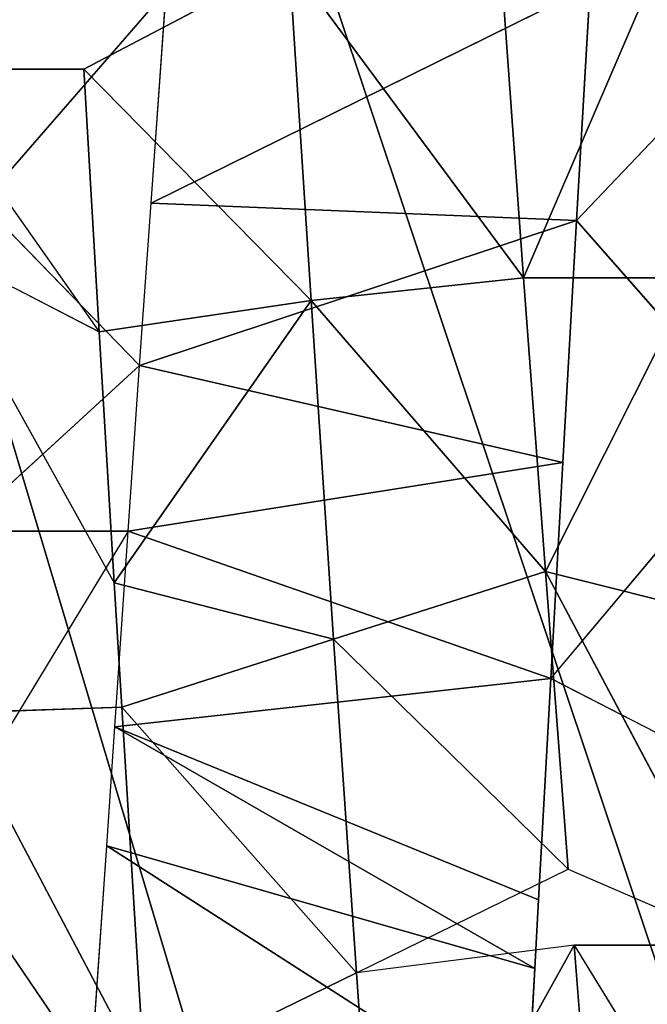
# Model space of a CAD drawing. Extents: x 0 to 40, y 0 to 81.9.
# Tile 229 of 623: x 5.556 to 5.88, y 74.365 to 74.874. Entities that reach past the tile are written whole.
import ezdxf

# ---------------------------------------------------------------- set-up
doc = ezdxf.new("R2010")
doc.units = 0
doc.header["$LTSCALE"] = 25.4
doc.layers.get('0').update_dxf_attribs({"color": 13, "linetype": 'CONTINUOUS'})

# ---------------------------------------------------------------- blocks, each defined once
blk = doc.blocks.new('ICE-TUBE-LED-S-8118_STL')
at = {"color": 0}
for p, q in [((75.167, 16.60408, 47.94975), (75.03142, 16.5086, 47.94284)), ((75.167, 16.60408, 47.94975), (75.16699, 16.51658, 47.94975)), ((75.07788, 16.59885, 47.94628), (74.90179, 16.50085, 47.92732)), ((75.07788, 16.59885, 47.94628), (75.03142, 16.5086, 47.94284)), ((74.76581, 16.59223, 44.48959), (74.64893, 16.51281, 44.52808)), ((74.9284, 16.49368, 44.45225), (74.76581, 16.59223, 44.48959)), ((74.83451, 16.58428, 47.91576), (74.64664, 16.48522, 47.87033)), ((74.83451, 16.58428, 47.91576), (74.83748, 16.49696, 47.91632)), ((75.014, 16.48774, 44.43974), (74.9284, 16.58118, 44.45225)), ((74.9284, 16.49368, 44.45225), (74.9284, 16.58118, 44.45225)), ((75.014, 16.48774, 44.43974), (75.09785, 16.56933, 44.4321)), ((75.09785, 16.56933, 44.4321), (75.20761, 16.47398, 44.42891)), ((75.03142, 16.5086, 47.94284), (75.16699, 16.51658, 47.94975)), ((75.03142, 16.5086, 47.94284), (75.16699, 16.51658, 47.94975)), ((75.16699, 16.51658, 47.94975), (75.04763, 16.39923, 47.7541)), ((75.16699, 16.51658, 47.94975), (75.04763, 16.39923, 47.7541)), ((75.16699, 16.51658, 47.94975), (75.22285, 16.4106, 47.76039)), ((74.64893, 16.51281, 44.52808), (74.76581, 16.50473, 44.48959)), ((74.62657, 16.28788, 44.1357), (74.76581, 16.50473, 44.48959)), ((74.62657, 16.28788, 44.1357), (74.76581, 16.50473, 44.48959)), ((74.70245, 16.28376, 44.1141), (74.76581, 16.50473, 44.48959)), ((74.70245, 16.28376, 44.1141), (74.76581, 16.50473, 44.48959)), ((74.76581, 16.50473, 44.48959), (74.82735, 16.50059, 44.47331)), ((74.90179, 16.50085, 47.92732), (75.03142, 16.5086, 47.94284)), ((74.90179, 16.50085, 47.92732), (75.03142, 16.5086, 47.94284)), ((75.04763, 16.39923, 47.7541), (75.03142, 16.5086, 47.94284)), ((75.04763, 16.39923, 47.7541), (75.03142, 16.5086, 47.94284)), ((74.82735, 16.50059, 44.47331), (74.70245, 16.28376, 44.1141)), ((74.82735, 16.50059, 44.47331), (74.70245, 16.28376, 44.1141)), ((74.73789, 16.28184, 44.10514), (74.82735, 16.50059, 44.47331)), ((74.73789, 16.28184, 44.10514), (74.82735, 16.50059, 44.47331)), ((74.85234, 16.27554, 44.08094), (74.82735, 16.50059, 44.47331)), ((74.82735, 16.50059, 44.47331), (74.9284, 16.49368, 44.45225)), ((74.85234, 16.27554, 44.08094), (74.82735, 16.50059, 44.47331)), ((74.83748, 16.49696, 47.91632), (74.90179, 16.50085, 47.92732)), ((74.87254, 16.38759, 47.73015), (74.90179, 16.50085, 47.92732)), ((74.87254, 16.38759, 47.73015), (74.90179, 16.50085, 47.92732)), ((75.04763, 16.39923, 47.7541), (74.90179, 16.50085, 47.92732)), ((75.04763, 16.39923, 47.7541), (74.90179, 16.50085, 47.92732)), ((74.64664, 16.48522, 47.87033), (74.83748, 16.49696, 47.91632)), ((74.64664, 16.48522, 47.87033), (74.83748, 16.49696, 47.91632)), ((74.70023, 16.37584, 47.68863), (74.83748, 16.49696, 47.91632)), ((74.70023, 16.37584, 47.68863), (74.83748, 16.49696, 47.91632)), ((74.87254, 16.38759, 47.73015), (74.83748, 16.49696, 47.91632)), ((74.87254, 16.38759, 47.73015), (74.83748, 16.49696, 47.91632)), ((74.85234, 16.27554, 44.08094), (74.9284, 16.49368, 44.45225)), ((74.85234, 16.27554, 44.08094), (74.9284, 16.49368, 44.45225)), ((74.96387, 16.26931, 44.06415), (74.9284, 16.49368, 44.45225)), ((74.9284, 16.49368, 44.45225), (75.014, 16.48774, 44.43974)), ((74.96387, 16.26931, 44.06415), (74.9284, 16.49368, 44.45225)), ((74.70023, 16.37584, 47.68863), (74.64664, 16.48522, 47.87033)), ((74.70023, 16.37584, 47.68863), (74.64664, 16.48522, 47.87033)), ((75.014, 16.48774, 44.43974), (74.96387, 16.26931, 44.06415)), ((75.014, 16.48774, 44.43974), (74.96387, 16.26931, 44.06415)), ((75.08893, 16.26221, 44.05307), (75.014, 16.48774, 44.43974)), ((75.014, 16.48774, 44.43974), (75.09785, 16.48183, 44.4321)), ((75.08893, 16.26221, 44.05307), (75.014, 16.48774, 44.43974)), ((75.08893, 16.26221, 44.05307), (75.09785, 16.48183, 44.4321)), ((75.08893, 16.26221, 44.05307), (75.09785, 16.48183, 44.4321)), ((75.20985, 16.25523, 44.05003), (75.09785, 16.48183, 44.4321)), ((75.09785, 16.48183, 44.4321), (75.20761, 16.47398, 44.42891)), ((75.20985, 16.25523, 44.05003), (75.09785, 16.48183, 44.4321)), ((75.04763, 16.39923, 47.7541), (75.22285, 16.4106, 47.76039)), ((75.04763, 16.39923, 47.7541), (75.22285, 16.4106, 47.76039)), ((75.22285, 16.4106, 47.76039), (75.05927, 16.28952, 47.56495)), ((75.22285, 16.4106, 47.76039), (75.05927, 16.28952, 47.56495)), ((75.04763, 16.39923, 47.7541), (74.87254, 16.38759, 47.73015)), ((75.04763, 16.39923, 47.7541), (74.87254, 16.38759, 47.73015)), ((74.90759, 16.27821, 47.54398), (75.04763, 16.39923, 47.7541)), ((74.90759, 16.27821, 47.54398), (75.04763, 16.39923, 47.7541)), ((75.04763, 16.39923, 47.7541), (75.05927, 16.28952, 47.56495)), ((75.04763, 16.39923, 47.7541), (75.05927, 16.28952, 47.56495)), ((74.87254, 16.38759, 47.73015), (74.70023, 16.37584, 47.68863)), ((74.87254, 16.38759, 47.73015), (74.70023, 16.37584, 47.68863)), ((74.75383, 16.26647, 47.50692), (74.87254, 16.38759, 47.73015)), ((74.75383, 16.26647, 47.50692), (74.87254, 16.38759, 47.73015)), ((74.87254, 16.38759, 47.73015), (74.90759, 16.27821, 47.54398)), ((74.87254, 16.38759, 47.73015), (74.90759, 16.27821, 47.54398)), ((74.70023, 16.37584, 47.68863), (74.53333, 16.36417, 47.63013)), ((74.70023, 16.37584, 47.68863), (74.53333, 16.36417, 47.63013)), ((74.70023, 16.37584, 47.68863), (74.75383, 16.26647, 47.50692)), ((74.71461, 16.26342, 47.4948), (74.70023, 16.37584, 47.68863)), ((75.23358, 16.30218, 47.57072), (75.05927, 16.28952, 47.56495)), ((75.23358, 16.30218, 47.57072), (75.05927, 16.28952, 47.56495)), ((74.62657, 16.28788, 44.1357), (74.70245, 16.28376, 44.1141)), ((75.05927, 16.28952, 47.56495), (74.90759, 16.27821, 47.54398)), ((75.05927, 16.28952, 47.56495), (74.90759, 16.27821, 47.54398)), ((75.05927, 16.28952, 47.56495), (75.05927, 16.20202, 47.56495)), ((75.05927, 16.28952, 47.56495), (75.05927, 16.20202, 47.56495)), ((74.70245, 16.28376, 44.1141), (74.73789, 16.28184, 44.10514)), ((74.73789, 16.28184, 44.10514), (74.85234, 16.27554, 44.08094)), ((74.90759, 16.27821, 47.54398), (74.71461, 16.17592, 47.4948)), ((74.90759, 16.27821, 47.54398), (74.71461, 16.17592, 47.4948)), ((74.90759, 16.27821, 47.54398), (74.75383, 16.26647, 47.50692)), ((74.90759, 16.27821, 47.54398), (74.75383, 16.26647, 47.50692)), ((74.85234, 16.27554, 44.08094), (74.80865, 16.19046, 44.08933)), ((74.85234, 16.27554, 44.08094), (74.96387, 16.18181, 44.06415)), ((74.85234, 16.27554, 44.08094), (74.96387, 16.26931, 44.06415)), ((74.90759, 16.27821, 47.54398), (74.88519, 16.18902, 47.53959)), ((74.90759, 16.27821, 47.54398), (74.88519, 16.18902, 47.53959)), ((74.90759, 16.27821, 47.54398), (75.05927, 16.20202, 47.56495)), ((74.90759, 16.27821, 47.54398), (75.05927, 16.20202, 47.56495)), ((74.75383, 16.26647, 47.50692), (74.71461, 16.17592, 47.4948)), ((74.96387, 16.26931, 44.06415), (75.08893, 16.26221, 44.05307)), ((74.71461, 16.26342, 47.4948), (74.55077, 16.16298, 47.43146)), ((74.71461, 16.26342, 47.4948), (74.60489, 16.2548, 47.45473)), ((74.71461, 16.26342, 47.4948), (74.71461, 16.17592, 47.4948)), ((75.08893, 16.26221, 44.05307), (74.99516, 16.18004, 44.06061)), ((75.08893, 16.26221, 44.05307), (75.18683, 16.16907, 44.05003)), ((75.08893, 16.26221, 44.05307), (75.20985, 16.25523, 44.05003))]:
    blk.add_line(p, q, dxfattribs=at)
mesh = blk.add_polyface(dxfattribs=at)
corners = [(81.99833, 18.65613, 0), (32.39832, 18.53461, 0), (32.39832, 18.65613, 0), (33.41051, 17.76106, 0), (34.4478, 16.85461, 0), (35.42089, 15.87956, 0), (36.32527, 14.84046, 0), (37.15673, 13.74214, 0), (37.91139, 12.58971, 0), (38.58575, 11.38851, 0), (39.17668, 10.14416, 0), (39.68142, 8.86242, 0), (40.09764, 7.54925, 0), (40.42338, 6.21078, 0), (40.65715, 4.85321, 0), (40.79784, 3.48288, 0), (40.84481, 2.10613, 0), (81.99833, -14.44387, 0), (33.41051, -13.5488, 0), (32.39832, -14.44387, 0), (32.39832, -14.32234, 0), (34.4478, -12.64234, 0), (35.42089, -11.6673, 0), (36.32527, -10.6282, 0), (37.15673, -9.52987, 0), (37.91139, -8.37744, 0), (38.58575, -7.17625, 0), (39.17668, -5.93189, 0), (39.68142, -4.65015, 0), (40.09764, -3.33699, 0), (40.42338, -1.99851, 0), (40.65715, -0.64095, 0), (40.79784, 0.72939, 0)]
mesh.append_faces([[corners[k] for k in face] for face in [(0, 1, 2), (18, 19, 20)]], dxfattribs={"vtx0": -1, "color": 0})
mesh.append_faces([[corners[k] for k in face] for face in [(1, 0, 3), (3, 0, 4), (4, 0, 5), (5, 0, 6), (6, 0, 7), (7, 0, 8), (8, 0, 9), (9, 0, 10), (10, 0, 11), (11, 0, 12), (12, 0, 13), (13, 0, 14), (14, 0, 15), (15, 0, 16), (19, 18, 17)]], dxfattribs={"vtx0": -1, "vtx1": -1, "color": 0})
mesh.append_faces([[corners[k] for k in face] for face in [(16, 0, 17), (17, 18, 21), (17, 21, 22), (17, 22, 23), (17, 23, 24), (17, 24, 25), (17, 25, 26), (17, 26, 27), (17, 27, 28), (17, 28, 29), (17, 29, 30), (17, 30, 31), (17, 31, 32), (17, 32, 16)]], dxfattribs={"vtx0": -1, "vtx2": -1, "color": 0})
mesh = blk.add_polyface(dxfattribs=at)
corners = [(81.99833, -14.44387, 92), (32.39832, -14.32234, 92), (32.39832, -14.44387, 92), (33.41051, -13.5488, 92), (34.4478, -12.64234, 92), (35.42089, -11.6673, 92), (36.32527, -10.6282, 92), (37.15673, -9.52987, 92), (37.91139, -8.37744, 92), (38.58575, -7.17625, 92), (39.17668, -5.93189, 92), (39.68142, -4.65015, 92), (40.09764, -3.33699, 92), (40.42338, -1.99851, 92), (40.65715, -0.64095, 92), (40.79784, 0.72939, 92), (40.84481, 2.10613, 92), (33.41051, 17.76106, 92), (32.39832, 18.65613, 92), (32.39832, 18.53461, 92), (81.99833, 18.65613, 92), (34.4478, 16.85461, 92), (35.42089, 15.87956, 92), (36.32527, 14.84046, 92), (37.15673, 13.74214, 92), (37.91139, 12.58971, 92), (38.58575, 11.38851, 92), (39.17668, 10.14416, 92), (39.68142, 8.86242, 92), (40.09764, 7.54925, 92), (40.42338, 6.21078, 92), (40.65715, 4.85321, 92), (40.79784, 3.48288, 92)]
mesh.append_faces([[corners[k] for k in face] for face in [(0, 1, 2), (17, 18, 19)]], dxfattribs={"vtx0": -1, "color": 0})
mesh.append_faces([[corners[k] for k in face] for face in [(1, 0, 3), (3, 0, 4), (4, 0, 5), (5, 0, 6), (6, 0, 7), (7, 0, 8), (8, 0, 9), (9, 0, 10), (10, 0, 11), (11, 0, 12), (12, 0, 13), (13, 0, 14), (14, 0, 15), (15, 0, 16), (18, 17, 20), (20, 16, 0)]], dxfattribs={"vtx0": -1, "vtx1": -1, "color": 0})
mesh.append_faces([[corners[k] for k in face] for face in [(20, 17, 21), (20, 21, 22), (20, 22, 23), (20, 23, 24), (20, 24, 25), (20, 25, 26), (20, 26, 27), (20, 27, 28), (20, 28, 29), (20, 29, 30), (20, 30, 31), (20, 31, 32), (20, 32, 16)]], dxfattribs={"vtx0": -1, "vtx2": -1, "color": 0})
mesh = blk.add_polyface(dxfattribs=at)
corners = [(82.19833, -12.64387, 2), (64.19833, 16.85613, 2), (64.19833, -12.64387, 2), (82.19833, 16.85613, 2)]
mesh.append_faces([[corners[k] for k in face] for face in [(0, 1, 2), (1, 0, 3)]], dxfattribs={"vtx0": -1, "color": 0})
mesh = blk.add_polyface(dxfattribs=at)
corners = [(64.19833, 16.85613, 90), (82.19833, -12.64387, 90), (64.19833, -12.64387, 90), (82.19833, 16.85613, 90)]
mesh.append_faces([[corners[k] for k in face] for face in [(0, 1, 2), (1, 0, 3)]], dxfattribs={"vtx0": -1, "color": 0})
mesh = blk.add_polyface(dxfattribs=at)
corners = [(74.9284, 16.58118, 44.45225), (74.76581, 16.59223, 44.48959), (74.76581, 16.67973, 44.48959), (74.9284, 16.49368, 44.45225)]
mesh.append_faces([[corners[k] for k in face] for face in [(0, 1, 2), (1, 0, 3)]], dxfattribs={"vtx0": -1, "color": 0})
mesh = blk.add_polyface(dxfattribs=at)
corners = [(74.76581, 16.59223, 44.48959), (74.64893, 16.51281, 44.52808), (74.60817, 16.60326, 44.54394)]
mesh.append_faces([[corners[k] for k in face] for face in [(0, 1, 2)]], dxfattribs={"color": 0})
mesh = blk.add_polyface(dxfattribs=at)
corners = [(75.167, 16.60408, 47.94975), (75.03142, 16.5086, 47.94284), (75.16699, 16.51658, 47.94975)]
mesh.append_faces([[corners[k] for k in face] for face in [(0, 1, 2)]], dxfattribs={"color": 0})
mesh = blk.add_polyface(dxfattribs=at)
corners = [(75.07788, 16.59885, 47.94628), (74.90179, 16.50085, 47.92732), (75.03142, 16.5086, 47.94284)]
mesh.append_faces([[corners[k] for k in face] for face in [(0, 1, 2)]], dxfattribs={"color": 0})
mesh = blk.add_polyface(dxfattribs=at)
corners = [(74.83748, 16.49696, 47.91632), (74.83451, 16.58428, 47.91576), (74.64664, 16.48522, 47.87033)]
mesh.append_faces([[corners[k] for k in face] for face in [(0, 1, 2)]], dxfattribs={"color": 0})
mesh = blk.add_polyface(dxfattribs=at)
corners = [(75.09785, 16.56933, 44.4321), (75.014, 16.48774, 44.43974), (74.9284, 16.58118, 44.45225)]
mesh.append_faces([[corners[k] for k in face] for face in [(0, 1, 2)]], dxfattribs={"color": 0})
mesh = blk.add_polyface(dxfattribs=at)
corners = [(75.27141, 16.55685, 44.43059), (75.20761, 16.47398, 44.42891), (75.09785, 16.56933, 44.4321)]
mesh.append_faces([[corners[k] for k in face] for face in [(0, 1, 2)]], dxfattribs={"color": 0})
mesh = blk.add_polyface(dxfattribs=at)
corners = [(75.16699, 16.51658, 47.94975), (75.03142, 16.5086, 47.94284), (75.04763, 16.39923, 47.7541)]
mesh.append_faces([[corners[k] for k in face] for face in [(0, 1, 2)]], dxfattribs={"color": 0})
mesh = blk.add_polyface(dxfattribs=at)
corners = [(75.16699, 16.51658, 47.94975), (75.04763, 16.39923, 47.7541), (75.22285, 16.4106, 47.76039)]
mesh.append_faces([[corners[k] for k in face] for face in [(0, 1, 2)]], dxfattribs={"color": 0})
mesh = blk.add_polyface(dxfattribs=at)
corners = [(74.64893, 16.51281, 44.52808), (74.76581, 16.50473, 44.48959), (74.62657, 16.28788, 44.1357)]
mesh.append_faces([[corners[k] for k in face] for face in [(0, 1, 2)]], dxfattribs={"color": 0})
mesh = blk.add_polyface(dxfattribs=at)
corners = [(74.76581, 16.50473, 44.48959), (74.70245, 16.28376, 44.1141), (74.62657, 16.28788, 44.1357)]
mesh.append_faces([[corners[k] for k in face] for face in [(0, 1, 2)]], dxfattribs={"color": 0})
mesh = blk.add_polyface(dxfattribs=at)
corners = [(74.76581, 16.50473, 44.48959), (74.82735, 16.50059, 44.47331), (74.70245, 16.28376, 44.1141)]
mesh.append_faces([[corners[k] for k in face] for face in [(0, 1, 2)]], dxfattribs={"color": 0})
mesh = blk.add_polyface(dxfattribs=at)
corners = [(75.03142, 16.5086, 47.94284), (74.90179, 16.50085, 47.92732), (75.04763, 16.39923, 47.7541)]
mesh.append_faces([[corners[k] for k in face] for face in [(0, 1, 2)]], dxfattribs={"color": 0})
mesh = blk.add_polyface(dxfattribs=at)
corners = [(74.82735, 16.50059, 44.47331), (74.73789, 16.28184, 44.10514), (74.70245, 16.28376, 44.1141)]
mesh.append_faces([[corners[k] for k in face] for face in [(0, 1, 2)]], dxfattribs={"color": 0})
mesh = blk.add_polyface(dxfattribs=at)
corners = [(74.82735, 16.50059, 44.47331), (74.85234, 16.27554, 44.08094), (74.73789, 16.28184, 44.10514)]
mesh.append_faces([[corners[k] for k in face] for face in [(0, 1, 2)]], dxfattribs={"color": 0})
mesh = blk.add_polyface(dxfattribs=at)
corners = [(74.82735, 16.50059, 44.47331), (74.9284, 16.49368, 44.45225), (74.85234, 16.27554, 44.08094)]
mesh.append_faces([[corners[k] for k in face] for face in [(0, 1, 2)]], dxfattribs={"color": 0})
mesh = blk.add_polyface(dxfattribs=at)
corners = [(74.90179, 16.50085, 47.92732), (74.83748, 16.49696, 47.91632), (74.87254, 16.38759, 47.73015)]
mesh.append_faces([[corners[k] for k in face] for face in [(0, 1, 2)]], dxfattribs={"color": 0})
mesh = blk.add_polyface(dxfattribs=at)
corners = [(74.90179, 16.50085, 47.92732), (74.87254, 16.38759, 47.73015), (75.04763, 16.39923, 47.7541)]
mesh.append_faces([[corners[k] for k in face] for face in [(0, 1, 2)]], dxfattribs={"color": 0})
mesh = blk.add_polyface(dxfattribs=at)
corners = [(74.83748, 16.49696, 47.91632), (74.64664, 16.48522, 47.87033), (74.70023, 16.37584, 47.68863)]
mesh.append_faces([[corners[k] for k in face] for face in [(0, 1, 2)]], dxfattribs={"color": 0})
mesh = blk.add_polyface(dxfattribs=at)
corners = [(74.83748, 16.49696, 47.91632), (74.70023, 16.37584, 47.68863), (74.87254, 16.38759, 47.73015)]
mesh.append_faces([[corners[k] for k in face] for face in [(0, 1, 2)]], dxfattribs={"color": 0})
mesh = blk.add_polyface(dxfattribs=at)
corners = [(74.9284, 16.49368, 44.45225), (74.96387, 16.26931, 44.06415), (74.85234, 16.27554, 44.08094)]
mesh.append_faces([[corners[k] for k in face] for face in [(0, 1, 2)]], dxfattribs={"color": 0})
mesh = blk.add_polyface(dxfattribs=at)
corners = [(74.9284, 16.49368, 44.45225), (75.014, 16.48774, 44.43974), (74.96387, 16.26931, 44.06415)]
mesh.append_faces([[corners[k] for k in face] for face in [(0, 1, 2)]], dxfattribs={"color": 0})
mesh = blk.add_polyface(dxfattribs=at)
corners = [(74.64664, 16.48522, 47.87033), (74.53333, 16.36417, 47.63013), (74.70023, 16.37584, 47.68863)]
mesh.append_faces([[corners[k] for k in face] for face in [(0, 1, 2)]], dxfattribs={"color": 0})
mesh = blk.add_polyface(dxfattribs=at)
corners = [(75.014, 16.48774, 44.43974), (75.08893, 16.26221, 44.05307), (74.96387, 16.26931, 44.06415)]
mesh.append_faces([[corners[k] for k in face] for face in [(0, 1, 2)]], dxfattribs={"color": 0})
mesh = blk.add_polyface(dxfattribs=at)
corners = [(75.014, 16.48774, 44.43974), (75.09785, 16.48183, 44.4321), (75.08893, 16.26221, 44.05307)]
mesh.append_faces([[corners[k] for k in face] for face in [(0, 1, 2)]], dxfattribs={"color": 0})
mesh = blk.add_polyface(dxfattribs=at)
corners = [(75.09785, 16.48183, 44.4321), (75.20985, 16.25523, 44.05003), (75.08893, 16.26221, 44.05307)]
mesh.append_faces([[corners[k] for k in face] for face in [(0, 1, 2)]], dxfattribs={"color": 0})
mesh = blk.add_polyface(dxfattribs=at)
corners = [(75.09785, 16.48183, 44.4321), (75.20761, 16.47398, 44.42891), (75.20985, 16.25523, 44.05003)]
mesh.append_faces([[corners[k] for k in face] for face in [(0, 1, 2)]], dxfattribs={"color": 0})
mesh = blk.add_polyface(dxfattribs=at)
corners = [(75.22285, 16.4106, 47.76039), (75.04763, 16.39923, 47.7541), (75.05927, 16.28952, 47.56495)]
mesh.append_faces([[corners[k] for k in face] for face in [(0, 1, 2)]], dxfattribs={"color": 0})
mesh = blk.add_polyface(dxfattribs=at)
corners = [(75.22285, 16.4106, 47.76039), (75.05927, 16.28952, 47.56495), (75.23358, 16.30218, 47.57072)]
mesh.append_faces([[corners[k] for k in face] for face in [(0, 1, 2)]], dxfattribs={"color": 0})
mesh = blk.add_polyface(dxfattribs=at)
corners = [(75.04763, 16.39923, 47.7541), (74.87254, 16.38759, 47.73015), (74.90759, 16.27821, 47.54398)]
mesh.append_faces([[corners[k] for k in face] for face in [(0, 1, 2)]], dxfattribs={"color": 0})
mesh = blk.add_polyface(dxfattribs=at)
corners = [(75.04763, 16.39923, 47.7541), (74.90759, 16.27821, 47.54398), (75.05927, 16.28952, 47.56495)]
mesh.append_faces([[corners[k] for k in face] for face in [(0, 1, 2)]], dxfattribs={"color": 0})
mesh = blk.add_polyface(dxfattribs=at)
corners = [(74.87254, 16.38759, 47.73015), (74.70023, 16.37584, 47.68863), (74.75383, 16.26647, 47.50692)]
mesh.append_faces([[corners[k] for k in face] for face in [(0, 1, 2)]], dxfattribs={"color": 0})
mesh = blk.add_polyface(dxfattribs=at)
corners = [(74.87254, 16.38759, 47.73015), (74.75383, 16.26647, 47.50692), (74.90759, 16.27821, 47.54398)]
mesh.append_faces([[corners[k] for k in face] for face in [(0, 1, 2)]], dxfattribs={"color": 0})
mesh = blk.add_polyface(dxfattribs=at)
corners = [(74.71461, 16.26342, 47.4948), (74.53333, 16.36417, 47.63013), (74.60489, 16.2548, 47.45473), (74.70023, 16.37584, 47.68863)]
mesh.append_faces([[corners[k] for k in face] for face in [(0, 1, 2), (1, 0, 3)]], dxfattribs={"vtx0": -1, "color": 0})
mesh = blk.add_polyface(dxfattribs=at)
corners = [(75.23358, 16.21468, 47.57072), (75.05927, 16.20202, 47.56495), (75.05927, 16.11452, 47.56495), (75.05927, 16.28952, 47.56495), (75.23358, 16.30218, 47.57072)]
mesh.append_faces([[corners[k] for k in face] for face in [(0, 1, 2), (3, 0, 4)]], dxfattribs={"vtx0": -1, "color": 0})
mesh.append_faces([[corners[k] for k in face] for face in [(1, 0, 3)]], dxfattribs={"vtx0": -1, "vtx1": -1, "color": 0})
mesh = blk.add_polyface(dxfattribs=at)
corners = [(75.05927, 16.28952, 47.56495), (74.90759, 16.27821, 47.54398), (75.05927, 16.20202, 47.56495)]
mesh.append_faces([[corners[k] for k in face] for face in [(0, 1, 2)]], dxfattribs={"color": 0})
mesh = blk.add_polyface(dxfattribs=at)
corners = [(74.90759, 16.27821, 47.54398), (74.71461, 16.17592, 47.4948), (74.88519, 16.18902, 47.53959)]
mesh.append_faces([[corners[k] for k in face] for face in [(0, 1, 2)]], dxfattribs={"color": 0})
mesh = blk.add_polyface(dxfattribs=at)
corners = [(74.90759, 16.27821, 47.54398), (74.75383, 16.26647, 47.50692), (74.71461, 16.17592, 47.4948)]
mesh.append_faces([[corners[k] for k in face] for face in [(0, 1, 2)]], dxfattribs={"color": 0})
mesh = blk.add_polyface(dxfattribs=at)
corners = [(74.96387, 16.18181, 44.06415), (74.80865, 16.19046, 44.08933), (74.85234, 16.27554, 44.08094)]
mesh.append_faces([[corners[k] for k in face] for face in [(0, 1, 2)]], dxfattribs={"color": 0})
mesh = blk.add_polyface(dxfattribs=at)
corners = [(75.05927, 16.20202, 47.56495), (74.90759, 16.27821, 47.54398), (74.88519, 16.18902, 47.53959)]
mesh.append_faces([[corners[k] for k in face] for face in [(0, 1, 2)]], dxfattribs={"color": 0})
mesh = blk.add_polyface(dxfattribs=at)
corners = [(74.71461, 16.26342, 47.4948), (74.55077, 16.16298, 47.43146), (74.71461, 16.17592, 47.4948)]
mesh.append_faces([[corners[k] for k in face] for face in [(0, 1, 2)]], dxfattribs={"color": 0})
mesh = blk.add_polyface(dxfattribs=at)
corners = [(75.18683, 16.16907, 44.05003), (74.99516, 16.18004, 44.06061), (75.08893, 16.26221, 44.05307)]
mesh.append_faces([[corners[k] for k in face] for face in [(0, 1, 2)]], dxfattribs={"color": 0})

msp = doc.modelspace()

# ---------------------------------------------------------------- block references
at = {"color": 8, "rotation": 90.00000000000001}
msp.add_blockref('ICE-TUBE-LED-S-8118_STL', (22.10613, -0.3188, 254.70001), dxfattribs=at)

doc.saveas('drawing.dxf')
